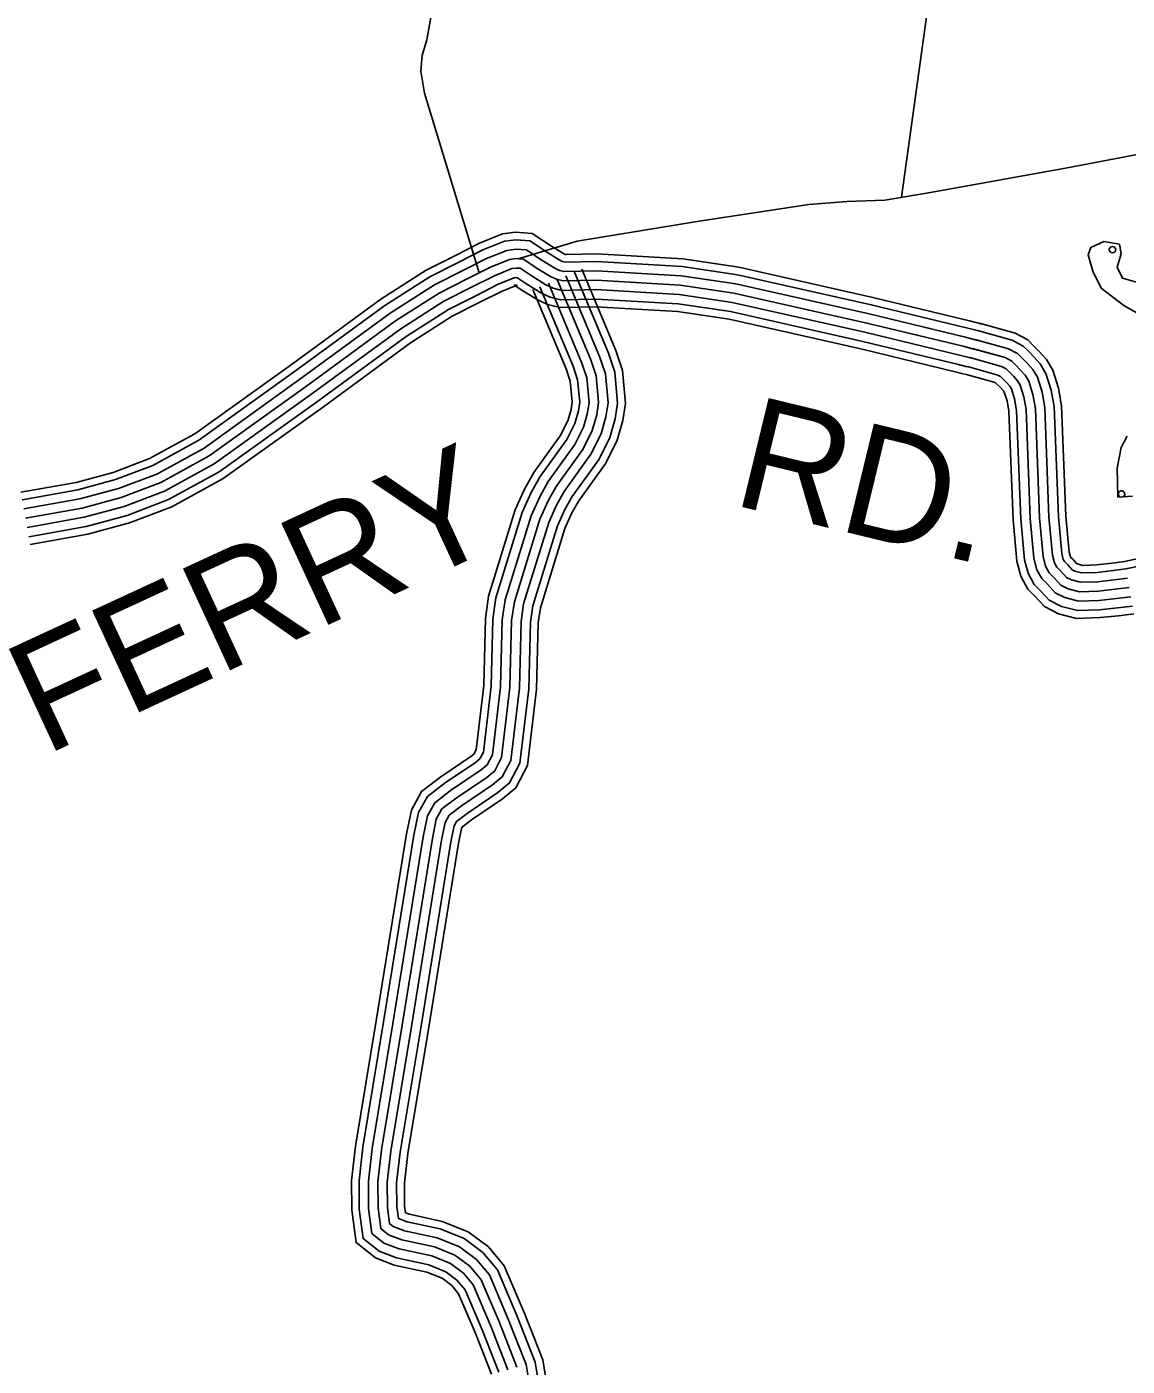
# Model space of a CAD drawing. Extents: x 1788175 to 1969470, y 584502 to 738744.
# Drawn here: x 1824393 to 1828022, y 713422 to 717843 of the extents above; entities that cross this region are included whole.
import ezdxf

# ---------------------------------------------------------------- set-up
doc = ezdxf.new("R2010")
doc.units = 0
for name, color, linetype in [('DESIGN - ROW - Right-of-Way and Easement Labels', 7, 'Continuous'), ('DESIGN - SCRATCH - User 1', 7, 'Continuous'), ('DESIGN - TRAFFIC CONTROL PERMANENT - Pavement Marking Text', 7, 'Continuous'), ('DESIGN - TRANSPORTATION - Edge of Traveled Way', 7, 'Continuous'), ('SURVEY - TRANSPORTATION - Roads', 7, 'Continuous')]:
    doc.layers.add(name, color=color, linetype=linetype)

msp = doc.modelspace()

# ---------------------------------------------------------------- linework, layer by layer
at = {"layer": 'DESIGN - SCRATCH - User 1'}
for points in [[(1828060.7, 716997.9), (1828006.9, 717012.7), (1827989.5, 717049), (1828002.2, 717092.9), (1827996.7, 717125), (1827944.8, 717133.8), (1827902.4, 717114.4), (1827894.1, 717090.5), (1827909.2, 717036.2), (1827936.4, 716979.7), (1828011.5, 716922.5), (1828102.8, 716871.1)], [(1828022.8, 716491.7), (1828002.2, 716454), (1827989.1, 716386.1), (1827991.6, 716289.9), (1828039.7, 716293.2)]]:
    msp.add_lwpolyline(points, dxfattribs=at)
at = {"layer": 'DESIGN - TRAFFIC CONTROL PERMANENT - Pavement Marking Text'}
msp.add_circle((1827973.9, 717107.1), 10.6, dxfattribs=at)
msp.add_arc((1828003.7, 716300.7), 10.6, 293.8128, 254.0394, dxfattribs=at)
at = {"layer": 'DESIGN - TRANSPORTATION - Edge of Traveled Way'}
for points in [[(1828060.7, 716997.9), (1828006.9, 717012.7), (1827989.5, 717049), (1828002.2, 717092.9), (1827996.7, 717125), (1827944.8, 717133.8), (1827902.4, 717114.4), (1827894.1, 717090.5), (1827909.2, 717036.2), (1827936.4, 716979.7), (1828011.5, 716922.5), (1828102.8, 716871.1)], [(1828022.8, 716491.7), (1828002.2, 716454), (1827989.1, 716386.1), (1827991.6, 716289.9), (1828039.7, 716293.2)]]:
    msp.add_lwpolyline(points, dxfattribs=at)
at = {"layer": 'SURVEY - TRANSPORTATION - Roads'}
for points in [[(1828013.1, 719197.7), (1827500.5, 719437.5), (1827307.7, 719522.5), (1827264.8, 719533.9), (1827223.8, 719531.7), (1827189.1, 719523.5), (1827161.4, 719508.6), (1827132.8, 719489.4), (1827108.6, 719461.3), (1827091.9, 719415.5), (1827072.8, 719345.7), (1827017.9, 719034.1), (1827012.7, 718958.1), (1827028.2, 718925.8), (1827067.7, 718893.2), (1827226.2, 718792.7), (1827377, 718706.3), (1827456.3, 718657.1), (1827461.8, 718629), (1827455.2, 718587), (1827402.8, 718185.2), (1827278.1, 717279.8)], [(1825884.5, 717030.4), (1825704.9, 717623.4), (1825692.1, 717695.7), (1825696.9, 717747.7), (1825711.7, 717799.6), (1825812.6, 718362.9)], [(1828557.2, 717517.3), (1827818.5, 717376)], [(1826013.3, 717077.2), (1826207.6, 717135.4), (1826610.9, 717201.5), (1826972, 717256.3), (1827098.3, 717266.4), (1827222.4, 717270.6), (1827366.9, 717294.5), (1827818.5, 717376)], [(1824372.9, 716306.2), (1824555.8, 716338.9), (1824677.6, 716371.8), (1824797.8, 716417.4), (1824947.4, 716499.7), (1825268.7, 716730), (1825560.1, 716943.4), (1825709.6, 717039.3), (1825806.3, 717087.9), (1825886.2, 717128.5), (1825962.1, 717159), (1826004.8, 717164.9), (1826060.2, 717160.5), (1826123, 717118.1), (1826160.6, 717095.2), (1826168.4, 717091.6), (1826171.4, 717090.8), (1826273.2, 717093), (1826556.6, 717076.5), (1826741.3, 717048.8), (1827183.8, 716949.3), (1827502.3, 716872.2), (1827544.3, 716861.1)], [(1824377.2, 716281.9), (1824561.2, 716314.7), (1824685.2, 716348.3), (1824808.2, 716394.9), (1824960.6, 716478.8), (1825283.2, 716710), (1825574, 716923), (1825721.9, 717017.8), (1825817.5, 717065.9), (1825896.5, 717106), (1825968.5, 717134.9), (1826005.6, 717140), (1826051.7, 717136.4), (1826109.7, 717097.3), (1826149, 717073.3), (1826160.2, 717068.2), (1826168.6, 717066), (1826272.8, 717068.3), (1826554, 717051.9), (1826736.7, 717024.5), (1827178.1, 716925.3), (1827496.3, 716848.2), (1827536, 716837.8)], [(1824382.7, 716251.4), (1824568, 716284.5), (1824694.8, 716318.8), (1824821.2, 716366.7), (1824977.2, 716452.5), (1825301.4, 716684.9), (1825591.6, 716897.4), (1825737.3, 716990.8), (1825831.5, 717038.2), (1825909.3, 717077.7), (1825976.5, 717104.7), (1826006.5, 717108.9), (1826041.2, 717106.2), (1826092.9, 717071.3), (1826134.4, 717045.9), (1826149.8, 717038.8), (1826165.1, 717034.9), (1826272.2, 717037.3), (1826550.8, 717021), (1826731, 716994), (1827171.1, 716895.1), (1827488.7, 716818.2), (1827525.5, 716808.5)], [(1824388.1, 716220.9), (1824574.8, 716254.2), (1824704.4, 716289.2), (1824834.3, 716338.5), (1824993.7, 716426.2), (1825319.6, 716659.8), (1825609.1, 716871.8), (1825752.7, 716963.8), (1825845.4, 717010.5), (1825922.1, 717049.4), (1825984.5, 717074.6), (1826007.4, 717077.7), (1826030.6, 717075.9), (1826076.1, 717045.2), (1826119.8, 717018.5), (1826139.4, 717009.5), (1826161.6, 717003.9), (1826271.7, 717006.2), (1826547.6, 716990.2), (1826725.3, 716963.5), (1827164.1, 716864.9), (1827481.1, 716788.1), (1827515.1, 716779.1)], [(1824388.1, 716220.9), (1824574.8, 716254.2), (1824704.4, 716289.2), (1824834.3, 716338.5), (1824993.7, 716426.2), (1825319.6, 716659.8), (1825609.1, 716871.8), (1825752.7, 716963.8), (1825845.4, 717010.5), (1825922.1, 717049.4), (1825984.5, 717074.6), (1826007.4, 717077.7), (1826030.6, 717075.9), (1826076.1, 717045.2), (1826119.8, 717018.5), (1826139.4, 717009.5), (1826161.6, 717003.9), (1826271.7, 717006.2), (1826547.6, 716990.2), (1826725.3, 716963.5), (1827164.1, 716864.9), (1827481.1, 716788.1), (1827558.4, 716767.7)], [(1824393.6, 716190.4), (1824581.6, 716223.9), (1824713.9, 716259.7), (1824847.3, 716310.3), (1825010.3, 716400), (1825337.8, 716634.7), (1825626.7, 716846.2), (1825768, 716936.9), (1825859.4, 716982.9), (1825934.9, 717021.2), (1825992.6, 717044.4), (1826008.3, 717046.5), (1826020, 717045.6), (1826059.4, 717019.1), (1826105.1, 716991.1), (1826129.1, 716980.1), (1826158, 716972.8), (1826271.1, 716975.2), (1826544.4, 716959.3), (1826719.6, 716933), (1827157, 716834.7), (1827473.5, 716758.1), (1827504.7, 716749.8)], [(1824399, 716159.8), (1824588.3, 716193.6), (1824723.5, 716230.2), (1824860.3, 716282), (1825026.9, 716373.7), (1825356, 716609.6), (1825644.2, 716820.6), (1825783.4, 716909.9), (1825873.4, 716955.2), (1825947.8, 716992.9), (1826000.6, 717014.2), (1826009.2, 717015.4), (1826009.5, 717015.4), (1826042.6, 716993), (1826090.5, 716963.7), (1826118.7, 716950.8), (1826154.5, 716941.7), (1826270.5, 716944.2), (1826541.2, 716928.4), (1826713.9, 716902.5), (1827150, 716804.5), (1827465.9, 716728), (1827494.3, 716720.5)], [(1826009.4, 713419.1), (1825951.7, 713566.1), (1825891.8, 713707.2), (1825854.5, 713751.8), (1825805.1, 713788.6), (1825737.4, 713815.6), (1825629.7, 713839.3), (1825586, 713855.9), (1825560.3, 713876.3), (1825551.3, 713944.6), (1825550.7, 714030.7), (1825562.3, 714136.7), (1825630.8, 714548.2), (1825730.5, 715163.6), (1825743.5, 715227.5), (1825762.1, 715261.3), (1825808.6, 715296.7), (1825909.8, 715365.3), (1825936.1, 715386.9), (1825958.8, 715430.6), (1825986.5, 715662.6), (1825991.9, 715882.8), (1826000.9, 715944.7), (1826085.2, 716217.9), (1826112.2, 716277.6), (1826138.9, 716325.2), (1826226.9, 716448.1), (1826258, 716510.3), (1826272.7, 716561.6), (1826278.8, 716602.3), (1826270.7, 716690.5), (1826252.9, 716743.9), (1826142, 717008.8)], [(1826009.4, 713419.1), (1825951.7, 713566.1), (1825891.8, 713707.2), (1825854.5, 713751.8), (1825805.1, 713788.6), (1825737.4, 713815.6), (1825629.7, 713839.3), (1825586, 713855.9), (1825560.3, 713876.3), (1825551.3, 713944.6), (1825550.7, 714030.7), (1825562.3, 714136.7), (1825630.8, 714548.2), (1825730.5, 715163.6), (1825743.5, 715227.5), (1825762.1, 715261.3), (1825808.6, 715296.7), (1825909.8, 715365.3), (1825936.1, 715386.9), (1825958.8, 715430.6), (1825986.5, 715662.6), (1825991.9, 715882.8), (1826000.9, 715944.7), (1826085.2, 716217.9), (1826112.2, 716277.6), (1826138.9, 716325.2), (1826226.9, 716448.1), (1826258, 716510.3), (1826272.7, 716561.6), (1826278.8, 716602.3), (1826270.7, 716690.5), (1826252.9, 716743.9), (1826142, 717008.8)], [(1826051.8, 713355.1), (1826039.4, 713427.4), (1825980.4, 713577.8), (1825918.6, 713723.6), (1825876, 713774.5), (1825820.3, 713815.9), (1825746.6, 713845.4), (1825638.6, 713869), (1825601.5, 713883.2), (1825589.4, 713892.8), (1825582.3, 713946.7), (1825581.7, 714029.1), (1825593.1, 714132.4), (1825661.4, 714543.2), (1825761, 715158.1), (1825773, 715216.7), (1825786.1, 715240.6), (1825826.7, 715271.5), (1825928.3, 715340.4), (1825960.7, 715367), (1825988.9, 715421.4), (1826017.4, 715660.3), (1826022.9, 715880.2), (1826031.2, 715937.9), (1826114.3, 716206.9), (1826139.9, 716263.6), (1826165.1, 716308.6), (1826253.5, 716432.1), (1826287, 716499), (1826303.1, 716555), (1826310, 716601.4), (1826301.3, 716696.9), (1826282, 716754.8), (1826170.6, 717020.8)], [(1826083.2, 713355.4), (1826069.5, 713435.8), (1826009.1, 713589.6), (1825945.3, 713739.9), (1825897.4, 713797.2), (1825835.6, 713843.2), (1825755.7, 713875.1), (1825647.5, 713898.8), (1825618.4, 713909.9), (1825613.3, 713948.8), (1825612.7, 714027.5), (1825623.8, 714128.2), (1825692, 714538.2), (1825791.5, 715152.5), (1825802.4, 715205.9), (1825810.1, 715219.9), (1825844.8, 715246.3), (1825946.9, 715315.6), (1825985.3, 715347.1), (1826019.1, 715412.1), (1826048.4, 715658.1), (1826053.8, 715877.6), (1826061.6, 715931.1), (1826143.3, 716195.9), (1826167.6, 716249.6), (1826191.3, 716291.9), (1826280.2, 716416), (1826316, 716487.7), (1826333.4, 716548.4), (1826341.2, 716600.5), (1826331.8, 716703.3), (1826311, 716765.7), (1826199.2, 717032.7)], [(1826109.3, 713355.6), (1826094.4, 713442.7), (1826032.9, 713599.3), (1825967.5, 713753.5), (1825915.2, 713816), (1825848.2, 713865.8), (1825763.3, 713899.8), (1825654.9, 713923.5), (1825641.9, 713928.5), (1825639, 713950.6), (1825638.4, 714026.2), (1825649.3, 714124.7), (1825717.4, 714534), (1825816.8, 715147.9), (1825826.8, 715197), (1825830, 715202.7), (1825859.8, 715225.4), (1825962.3, 715294.9), (1826005.7, 715330.5), (1826044, 715404.4), (1826074.1, 715656.3), (1826079.5, 715875.4), (1826086.7, 715925.4), (1826167.4, 716186.8), (1826190.5, 716238), (1826213.1, 716278.1), (1826302.3, 716402.7), (1826340.1, 716478.3), (1826358.6, 716543), (1826367.1, 716599.8), (1826357.2, 716708.6), (1826335.1, 716774.7), (1826223, 717042.7)], [(1824403.5, 716134.5), (1824594, 716168.5), (1824731.4, 716205.7), (1824871.1, 716258.6), (1825040.6, 716351.9), (1825371.1, 716588.7), (1825658.8, 716799.4), (1825796.2, 716887.5), (1825885, 716932.2), (1825958.4, 716969.5), (1826007.2, 716989.1), (1826010, 716989.5), (1826000.7, 716990.3), (1826028.7, 716971.4), (1826078.4, 716941), (1826110.1, 716926.4), (1826151.5, 716915.9), (1826270.1, 716918.5), (1826538.5, 716902.8), (1826709.2, 716877.2), (1827144.1, 716779.5), (1827459.6, 716703.1), (1827485.7, 716696.2)], [(1825925.4, 713395.7), (1825871.4, 713533.3), (1825817.1, 713661.5), (1825794.6, 713688.3), (1825762.4, 713712.3), (1825711.9, 713732.5), (1825604.9, 713755.9), (1825542.5, 713779.7), (1825478.9, 713830.3), (1825464.7, 713938.6), (1825463.9, 714035.1), (1825476.4, 714148.5), (1825545.2, 714562.3), (1825645.2, 715179.2), (1825661.2, 715257.7), (1825694.9, 715319.2), (1825758, 715367.1), (1825857.8, 715434.8), (1825867.4, 715442.6), (1825874.6, 715456.6), (1825899.9, 715668.8), (1825905.4, 715890.1), (1825916, 715963.9), (1826004, 716248.6), (1826034.7, 716316.7), (1826065.6, 716371.8), (1826152.4, 716493), (1826176.9, 716541.9), (1826187.8, 716580), (1826191.5, 716604.8), (1826185.3, 716672.6), (1826171.7, 716713.4), (1826062.1, 716975.3)], [(1825949.4, 713402.3), (1825894.3, 713542.7), (1825838.4, 713674.5), (1825811.7, 713706.4), (1825774.5, 713734), (1825719.2, 713756.2), (1825612, 713779.7), (1825554.9, 713801.4), (1825502.1, 713843.4), (1825489.4, 713940.3), (1825488.6, 714033.9), (1825500.9, 714145.1), (1825569.6, 714558.3), (1825669.5, 715174.8), (1825684.6, 715249.1), (1825714.1, 715302.7), (1825772.5, 715347), (1825872.6, 715415), (1825887, 715426.8), (1825898.6, 715449.2), (1825924.6, 715667), (1825930, 715888), (1825940.2, 715958.4), (1826027.1, 716239.9), (1826056.8, 716305.5), (1826086.5, 716358.6), (1826173.7, 716480.2), (1826200, 716532.9), (1826212, 716574.8), (1826216.4, 716604.1), (1826209.6, 716677.7), (1826194.8, 716722.1), (1826084.9, 716984.9)], [(1825979.4, 713410.7), (1825923, 713554.4), (1825865.1, 713690.9), (1825833.1, 713729.1), (1825789.8, 713761.3), (1825728.3, 713785.9), (1825620.9, 713809.5), (1825570.4, 713828.7), (1825531.2, 713859.9), (1825520.3, 713942.4), (1825519.7, 714032.3), (1825531.6, 714140.9), (1825600.2, 714553.3), (1825700, 715169.2), (1825714.1, 715238.3), (1825738.1, 715282), (1825790.6, 715321.9), (1825891.2, 715390.1), (1825911.5, 715406.8), (1825928.7, 715439.9), (1825955.5, 715664.8), (1825961, 715885.4), (1825970.6, 715951.6), (1826056.2, 716228.9), (1826084.5, 716291.6), (1826112.7, 716341.9), (1826200.3, 716464.2), (1826229, 716521.6), (1826242.4, 716568.2), (1826247.6, 716603.2), (1826240.2, 716684.1), (1826223.9, 716733), (1826113.4, 716996.8)], [(1827528.4, 716840.5), (1827643.1, 716808.7), (1827679.1, 716789), (1827697.4, 716770.7), (1827714.7, 716753.4), (1827735.7, 716729.8), (1827754.4, 716698.7), (1827771.8, 716643.8), (1827781.3, 716589.6), (1827795.3, 716225.8), (1827806.7, 716104.4), (1827811.6, 716084.7), (1827815.5, 716077.6), (1827826.2, 716066.9), (1827841.3, 716050.4), (1827849.3, 716046.5), (1827872.3, 716040.4), (1827922.8, 716042), (1827975.7, 716047.7), (1828018.2, 716053.2), (1828066.3, 716063.9)], [(1827535, 716864.3), (1827652.4, 716831.7), (1827694.1, 716809), (1827714.9, 716788.2), (1827732.7, 716770.4), (1827755.7, 716744.5), (1827777.1, 716708.9), (1827795.9, 716649.7), (1827805.9, 716592.2), (1827820, 716227.5), (1827831.2, 716108.6), (1827834.9, 716093.8), (1827835.5, 716092.5), (1827844, 716084), (1827856.4, 716070.5), (1827858, 716069.7), (1827875.1, 716065.2), (1827921.1, 716066.7), (1827972.8, 716072.2), (1828013.9, 716077.6), (1828059.7, 716087.8)], [(1827520.1, 716810.6), (1827631.4, 716779.7), (1827660.4, 716763.9), (1827675.5, 716748.8), (1827692.1, 716732.2), (1827710.6, 716711.4), (1827726, 716685.8), (1827741.7, 716636.4), (1827750.4, 716586.4), (1827764.4, 716223.8), (1827776.1, 716099.2), (1827782.5, 716073.4), (1827790.5, 716058.8), (1827803.8, 716045.5), (1827822.3, 716025.3), (1827838.3, 716017.3), (1827868.7, 716009.3), (1827925, 716011.1), (1827979.4, 716016.9), (1828023.6, 716022.7)], [(1827503.5, 716750.9), (1827607.9, 716721.9), (1827622.8, 716713.8), (1827631.7, 716704.9), (1827647, 716689.6), (1827660.4, 716674.5), (1827669.1, 716660.1), (1827681.3, 716621.6), (1827688.6, 716579.8), (1827702.5, 716219.7), (1827714.8, 716088.7), (1827724.3, 716050.6), (1827740.3, 716021.3), (1827759, 716002.6), (1827784.3, 715974.9), (1827816.3, 715959), (1827861.7, 715947), (1827929.3, 715949.2), (1827986.7, 715955.3), (1828034.3, 715961.6)], [(1827511.8, 716780.8), (1827619.6, 716750.8), (1827641.6, 716738.8), (1827653.6, 716726.9), (1827669.6, 716710.9), (1827685.5, 716692.9), (1827697.5, 716673), (1827711.5, 716629), (1827719.5, 716583.1), (1827733.4, 716221.7), (1827745.4, 716093.9), (1827753.4, 716062), (1827765.4, 716040), (1827781.4, 716024.1), (1827803.3, 716000.1), (1827827.3, 715988.1), (1827865.2, 715978.1), (1827927.1, 715980.1), (1827983, 715986.1), (1828028.9, 715992.1)], [(1827558.4, 716767.7), (1827619.6, 716750.8), (1827641.6, 716738.8), (1827653.6, 716726.9), (1827669.6, 716710.9), (1827685.5, 716692.9), (1827697.5, 716673), (1827711.5, 716629), (1827719.5, 716583.1), (1827733.4, 716221.7), (1827745.4, 716093.9), (1827753.4, 716062), (1827765.4, 716040), (1827781.4, 716024.1), (1827803.3, 716000.1), (1827827.3, 715988.1), (1827865.2, 715978.1), (1827927.1, 715980.1), (1827983, 715986.1), (1828028.9, 715992.1)], [(1827488.4, 716696.3), (1827586.5, 716669), (1827588.5, 716667.9), (1827591.6, 716664.8), (1827605.7, 716650.7), (1827614.5, 716640.8), (1827617, 716636.6), (1827626.1, 716608.1), (1827632, 716573.9), (1827645.9, 716215.9), (1827658.7, 716079.1), (1827671, 716029.8), (1827694.4, 715986.9), (1827718, 715963.4), (1827749.6, 715928.9), (1827796.2, 715905.6), (1827855.3, 715890.1), (1827933.2, 715892.6), (1827993.4, 715899), (1828044.2, 715905.6)], [(1827495.2, 716721), (1827596.2, 716693), (1827604.1, 716688.7), (1827609.8, 716683), (1827624.4, 716668.3), (1827635.3, 716656.1), (1827640.6, 716647.3), (1827651.1, 716614.3), (1827657.7, 716576.6), (1827671.6, 716217.6), (1827684.1, 716083.5), (1827695.2, 716039.3), (1827715.2, 716002.5), (1827736.6, 715981.2), (1827765.4, 715949.8), (1827805.3, 715929.8), (1827858.2, 715915.9), (1827931.4, 715918.2), (1827990.3, 715924.6), (1828039.7, 715931)]]:
    msp.add_lwpolyline(points, dxfattribs=at)

# ---------------------------------------------------------------- texts
at = {"layer": 'DESIGN - ROW - Right-of-Way and Easement Labels'}
for s, rotation, p in [('RD.', 346.3859, (1826713.1, 716267.3)), ('FERRY', 24.8284, (1824452.4, 715436.2))]:
    msp.add_text(s, height=370, rotation=rotation, dxfattribs=at).set_placement(p)

doc.saveas('drawing.dxf')
